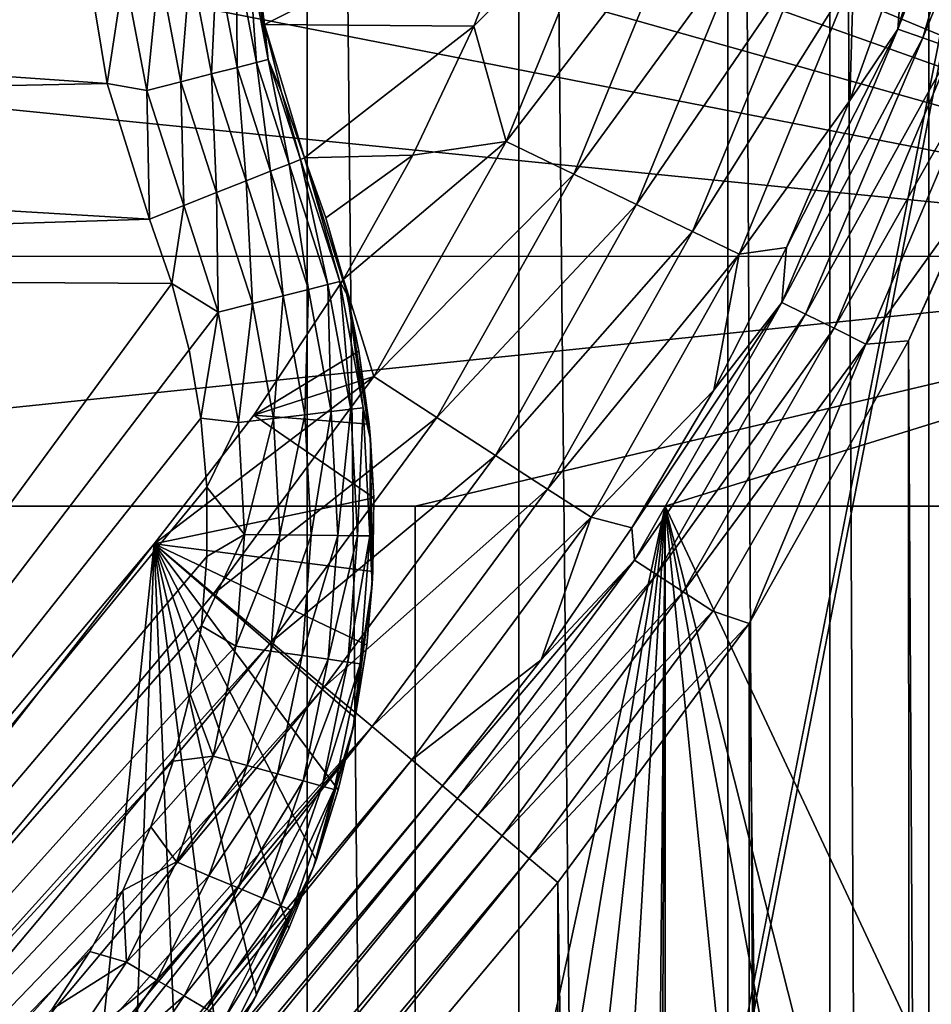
# Model space of a CAD drawing. Header units: metres. Extents: x -206 to 75, y -104 to 104.
# Tile 449 of 656: x -78.13 to -72.65, y 33.09 to 39. Entities that reach past the tile are written whole.
import ezdxf

# ---------------------------------------------------------------- set-up
doc = ezdxf.new("R2010")
doc.units = ezdxf.units.M
doc.layers.add('solid_01_1-CONSUMER_THERM_B_125288', color=7, linetype='CONTINUOUS')

msp = doc.modelspace()

# ---------------------------------------------------------------- linework, layer by layer
at = {"layer": 'solid_01_1-CONSUMER_THERM_B_125288'}
for points in [[(-93.358711, -67.339516), (-65.514557, 74.985474), (-65.493088, -75.014526)], [(-93.358711, -67.339516), (-93.257065, -66.795311), (-65.514557, 74.985474)], [(-93.276108, 66.204689), (-65.514557, 74.985474), (-93.257141, -66.241692)], [(-93.257065, -66.795311), (-93.257141, -66.241692), (-65.514557, 74.985474)], [(-76.404617, 63.580017, 75.400002), (-88.735176, 39.029461, 75.400002), (-88.551651, 38.265007, 75.400002)], [(-76.404617, 63.580017, 75.400002), (-88.551651, 38.265007, 75.400002), (-76.395485, -63.61998, 75.400002)], [(-76.404617, 63.580017, 75.400002), (-76.395485, -63.61998, 75.400002), (-75.124222, -63.529644, 75.400002)], [(-75.133339, 63.489864, 75.400002), (-76.404617, 63.580017, 75.400002), (-75.124222, -63.529644, 75.400002)], [(-75.133339, 63.489864, 75.400002), (-75.124222, -63.529644, 75.400002), (-73.868263, -63.257675, 75.400002)], [(-73.877342, 63.218079, 75.400002), (-75.133339, 63.489864, 75.400002), (-73.868263, -63.257675, 75.400002)], [(-73.877342, 63.218079, 75.400002), (-73.868263, -63.257675, 75.400002), (-73.256706, -63.054668, 75.400002)], [(-73.265755, 63.01516, 75.400002), (-73.877342, 63.218079, 75.400002), (-73.256706, -63.054668, 75.400002)], [(-73.265755, 63.01516, 75.400002), (-73.256706, -63.054668, 75.400002), (-72.66156, -62.808571, 75.400002)], [(-72.670578, 62.769146, 75.400002), (-73.265755, 63.01516, 75.400002), (-72.66156, -62.808571, 75.400002)], [(-72.670578, 62.769146, 75.400002), (-72.66156, -62.808571, 75.400002), (-71.532875, -62.192875, 75.400002)], [(-71.541809, 62.153614, 75.400002), (-72.670578, 62.769146, 75.400002), (-71.532875, -62.192875, 75.400002)], [(-69.403969, 54.580521, 72.400002), (-69.402748, 37.580521, 72.400002), (-85.112862, 44.809135, 72.400002)], [(-69.402748, 37.580521, 72.400002), (-84.309708, 43.768822, 72.400002), (-85.112862, 44.809135, 72.400002)], [(-69.402748, 37.580521, 72.400002), (-83.636627, 42.640694, 72.400002), (-84.309708, 43.768822, 72.400002)], [(-69.402748, 37.580521, 72.400002), (-83.102669, 41.439949, 72.400002), (-83.636627, 42.640694, 72.400002)], [(-69.402748, 37.580521, 72.400002), (-82.715736, 40.184097, 72.400002), (-83.102669, 41.439949, 72.400002)], [(-72.81884, 39.421188, 2.071429), (-72.854965, 38.944256, 1.8802), (-72.358002, 40.655724, 1.8802)], [(-72.203255, 40.620586, 1.720235), (-72.358002, 40.655724, 1.8802), (-72.854965, 38.944256, 1.8802)], [(-72.70546, 38.891045, 1.720235), (-72.203255, 40.620586, 1.720235), (-72.854965, 38.944256, 1.8802)], [(-72.017509, 40.578415, 1.599859), (-72.203255, 40.620586, 1.720235), (-72.70546, 38.891045, 1.720235)], [(-72.526016, 38.827175, 1.599859), (-72.017509, 40.578415, 1.599859), (-72.70546, 38.891045, 1.720235)], [(-69.402748, 37.580521, 72.400002), (-82.481361, 38.89151, 72.400002), (-82.715736, 40.184097, 72.400002)], [(-76.658722, 38.972191, 3.5), (-75.088631, 39.758976, 3.5), (-76.76236, 39.802483, 3.5)], [(-76.76236, 39.802483, 3.5), (-76.727951, 39.385197, 12.5), (-76.65873, 38.972225, 12.5)], [(-76.658722, 38.972191, 3.5), (-76.76236, 39.802483, 3.5), (-76.65873, 38.972225, 12.5)], [(-76.658722, 38.972191, 3.5), (-75.402031, 38.961296, 3.5), (-75.088631, 39.758976, 3.5)], [(-74.592567, 39.769188, 3.45631), (-75.088631, 39.758976, 3.5), (-75.402031, 38.961296, 3.5)], [(-75.206879, 38.2701, 3.45631), (-74.592567, 39.769188, 3.45631), (-75.402031, 38.961296, 3.5)], [(-74.16523, 39.624195, 3.325905), (-74.592567, 39.769188, 3.45631), (-75.206879, 38.2701, 3.45631)], [(-74.80069, 38.073517, 3.325905), (-74.16523, 39.624195, 3.325905), (-75.206879, 38.2701, 3.45631)], [(-73.768539, 39.489597, 3.113388), (-74.16523, 39.624195, 3.325905), (-74.80069, 38.073517, 3.325905)], [(-74.423615, 37.891029, 3.113388), (-73.768539, 39.489597, 3.113388), (-74.80069, 38.073517, 3.325905)], [(-73.416489, 39.370152, 2.826262), (-73.768539, 39.489597, 3.113388), (-74.423615, 37.891029, 3.113388)], [(-77.604004, 38.617764, 13.5), (-77.742363, 39.467476, 13.5), (-87.791222, 39.327614, 13.5)], [(-77.500252, 39.288799, 13.475115), (-77.742363, 39.467476, 13.5), (-77.604004, 38.617764, 13.5)], [(-76.826195, 39.372936, 12.933833), (-76.944542, 39.358162, 13.123621), (-76.8228, 38.714287, 13.123731)], [(-76.707207, 38.743782, 12.93396), (-76.752762, 39.382099, 12.722247), (-76.826195, 39.372936, 12.933833)], [(-76.707207, 38.743782, 12.93396), (-76.826195, 39.372936, 12.933833), (-76.8228, 38.714287, 13.123731)], [(-76.752762, 39.382099, 12.722247), (-76.635483, 38.762085, 12.722384), (-76.727951, 39.385197, 12.5)], [(-76.707207, 38.743782, 12.93396), (-76.635483, 38.762085, 12.722384), (-76.752762, 39.382099, 12.722247)], [(-76.635483, 38.762085, 12.722384), (-76.65873, 38.972225, 12.5), (-76.727951, 39.385197, 12.5)], [(-74.088989, 37.729084, 2.826262), (-73.416489, 39.370152, 2.826262), (-74.423615, 37.891029, 3.113388)], [(-73.121521, 39.270069, 2.474663), (-73.416489, 39.370152, 2.826262), (-74.088989, 37.729084, 2.826262)], [(-72.81884, 39.421188, 2.071429), (-73.142349, 38.515949, 2.071429), (-72.854965, 38.944256, 1.8802)], [(-73.121521, 39.270069, 2.474663), (-73.142349, 38.515949, 2.071429), (-72.81884, 39.421188, 2.071429)], [(-77.604004, 38.617764, 13.5), (-87.791222, 39.327614, 13.5), (-87.572517, 38.410862, 13.5)], [(-77.29026, 39.31501, 13.401237), (-77.500252, 39.288799, 13.475115), (-77.365486, 38.575813, 13.475146)], [(-77.160423, 38.628139, 13.401298), (-77.29026, 39.31501, 13.401237), (-77.365486, 38.575813, 13.475146)], [(-77.101868, 39.338528, 13.282076), (-77.29026, 39.31501, 13.401237), (-77.160423, 38.628139, 13.401298)], [(-76.97644, 38.675083, 13.282164), (-77.101868, 39.338528, 13.282076), (-77.160423, 38.628139, 13.401298)], [(-76.944542, 39.358162, 13.123621), (-77.101868, 39.338528, 13.282076), (-76.97644, 38.675083, 13.282164)], [(-76.8228, 38.714287, 13.123731), (-76.944542, 39.358162, 13.123621), (-76.97644, 38.675083, 13.282164)], [(-77.365486, 38.575813, 13.475146), (-77.500252, 39.288799, 13.475115), (-77.604004, 38.617764, 13.5)], [(-73.808609, 37.593391, 2.474663), (-73.121521, 39.270069, 2.474663), (-74.088989, 37.729084, 2.826262)], [(-73.808609, 37.593391, 2.474663), (-73.142349, 38.515949, 2.071429), (-73.121521, 39.270069, 2.474663)], [(-76.635483, 38.762085, 12.722384), (-76.555206, 38.566494, 12.5), (-76.65873, 38.972225, 12.5)], [(-76.658722, 38.972191, 3.5), (-76.65873, 38.972225, 12.5), (-76.555206, 38.566494, 12.5)], [(-76.658722, 38.972191, 3.5), (-76.418091, 38.170849, 3.5), (-75.402031, 38.961296, 3.5)], [(-76.658722, 38.972191, 3.5), (-76.418091, 38.170849, 12.5), (-76.418091, 38.170849, 3.5)], [(-76.658722, 38.972191, 3.5), (-76.555206, 38.566494, 12.5), (-76.418091, 38.170849, 12.5)], [(-76.418091, 38.170849, 3.5), (-75.767967, 38.18816, 3.5), (-75.402031, 38.961296, 3.5)], [(-75.206879, 38.2701, 3.45631), (-75.402031, 38.961296, 3.5), (-75.767967, 38.18816, 3.5)], [(-73.523537, 37.63345, 2.071429), (-73.551071, 37.303669, 1.8802), (-72.854965, 38.944256, 1.8802)], [(-72.70546, 38.891045, 1.720235), (-72.854965, 38.944256, 1.8802), (-73.551071, 37.303669, 1.8802)], [(-73.142349, 38.515949, 2.071429), (-73.523537, 37.63345, 2.071429), (-72.854965, 38.944256, 1.8802)], [(-69.402748, 37.580521, 72.400002), (-82.402748, 37.579586, 72.400002), (-82.481361, 38.89151, 72.400002)], [(-73.408928, 37.233131, 1.720235), (-72.70546, 38.891045, 1.720235), (-73.551071, 37.303669, 1.8802)], [(-72.526016, 38.827175, 1.599859), (-72.70546, 38.891045, 1.720235), (-73.408928, 37.233131, 1.720235)], [(-73.238304, 37.148464, 1.599859), (-72.526016, 38.827175, 1.599859), (-73.408928, 37.233131, 1.720235)], [(-72.325737, 38.75589, 1.525184), (-72.526016, 38.827175, 1.599859), (-73.238304, 37.148464, 1.599859)], [(-76.707207, 38.743782, 12.93396), (-76.8228, 38.714287, 13.123731), (-76.621323, 38.090736, 13.12384)], [(-76.707207, 38.743782, 12.93396), (-76.510315, 38.134495, 12.934086), (-76.635483, 38.762085, 12.722384)], [(-76.707207, 38.743782, 12.93396), (-76.621323, 38.090736, 13.12384), (-76.510315, 38.134495, 12.934086)], [(-76.635483, 38.762085, 12.722384), (-76.510315, 38.134495, 12.934086), (-76.441414, 38.161652, 12.722521)], [(-76.635483, 38.762085, 12.722384), (-76.441414, 38.161652, 12.722521), (-76.555206, 38.566494, 12.5)], [(-73.047874, 37.053967, 1.525184), (-72.325737, 38.75589, 1.525184), (-73.238304, 37.148464, 1.599859)], [(-73.047874, 37.053967, 1.525184), (-72.389847, 37.966007, 1.5), (-72.325737, 38.75589, 1.525184)], [(-76.97644, 38.675083, 13.282164), (-77.160423, 38.628139, 13.401298), (-76.945518, 37.96294, 13.401358)], [(-76.8228, 38.714287, 13.123731), (-76.97644, 38.675083, 13.282164), (-76.76886, 38.032578, 13.282251)], [(-76.97644, 38.675083, 13.282164), (-76.945518, 37.96294, 13.401358), (-76.76886, 38.032578, 13.282251)], [(-76.8228, 38.714287, 13.123731), (-76.76886, 38.032578, 13.282251), (-76.621323, 38.090736, 13.12384)], [(-77.348358, 37.803955, 13.5), (-77.604004, 38.617764, 13.5), (-87.572517, 38.410862, 13.5)], [(-77.365486, 38.575813, 13.475146), (-77.604004, 38.617764, 13.5), (-77.348358, 37.803955, 13.5)], [(-77.160423, 38.628139, 13.401298), (-77.365486, 38.575813, 13.475146), (-77.142418, 37.885326, 13.475177)], [(-77.160423, 38.628139, 13.401298), (-77.142418, 37.885326, 13.475177), (-76.945518, 37.96294, 13.401358)], [(-77.365486, 38.575813, 13.475146), (-77.348358, 37.803955, 13.5), (-77.142418, 37.885326, 13.475177)], [(-76.555206, 38.566494, 12.5), (-76.441414, 38.161652, 12.722521), (-76.418091, 38.170849, 12.5)], [(-73.808609, 37.593391, 2.474663), (-73.523537, 37.63345, 2.071429), (-73.142349, 38.515949, 2.071429)], [(-77.348358, 37.803955, 13.5), (-87.572517, 38.410862, 13.5), (-87.500069, 37.481255, 13.5)], [(-76.395485, -63.61998, 75.400002), (-88.551651, 38.265007, 75.400002), (-88.489967, 37.481255, 75.400002)], [(-75.206879, 38.2701, 3.45631), (-75.767967, 38.18816, 3.5), (-76.183815, 37.444004, 3.5)], [(-76.001366, 36.858204, 3.45631), (-75.206879, 38.2701, 3.45631), (-76.183815, 37.444004, 3.5)], [(-74.80069, 38.073517, 3.325905), (-75.206879, 38.2701, 3.45631), (-76.001366, 36.858204, 3.45631)], [(-76.28936, 37.811096, 3.5), (-75.767967, 38.18816, 3.5), (-76.418091, 38.170849, 3.5)], [(-76.28936, 37.811096, 3.5), (-76.183815, 37.444004, 3.5), (-75.767967, 38.18816, 3.5)], [(-76.621323, 38.090736, 13.12384), (-76.393204, 37.381275, 13.123743), (-76.510315, 38.134495, 12.934086)], [(-76.510315, 38.134495, 12.934086), (-76.277512, 37.410385, 12.933973), (-76.441414, 38.161652, 12.722521)], [(-76.393204, 37.381275, 13.123743), (-76.277512, 37.410385, 12.933973), (-76.510315, 38.134495, 12.934086)], [(-76.441414, 38.161652, 12.722521), (-76.205719, 37.428448, 12.7224), (-76.418091, 38.170849, 12.5)], [(-76.277512, 37.410385, 12.933973), (-76.205719, 37.428448, 12.7224), (-76.441414, 38.161652, 12.722521)], [(-76.158585, 37.340557, 12.5), (-76.28936, 37.811096, 3.5), (-76.418091, 38.170849, 3.5)], [(-76.418091, 38.170849, 12.5), (-76.158585, 37.340557, 12.5), (-76.418091, 38.170849, 3.5)], [(-76.205719, 37.428448, 12.7224), (-76.158585, 37.340557, 12.5), (-76.418091, 38.170849, 12.5)], [(-76.76886, 38.032578, 13.282251), (-76.546974, 37.342583, 13.282173), (-76.621323, 38.090736, 13.12384)], [(-76.546974, 37.342583, 13.282173), (-76.393204, 37.381275, 13.123743), (-76.621323, 38.090736, 13.12384)], [(-75.622513, 36.613033, 3.325905), (-74.80069, 38.073517, 3.325905), (-76.001366, 36.858204, 3.45631)], [(-74.423615, 37.891029, 3.113388), (-74.80069, 38.073517, 3.325905), (-75.622513, 36.613033, 3.325905)], [(-76.945518, 37.96294, 13.401358), (-76.73111, 37.296253, 13.401304), (-76.76886, 38.032578, 13.282251)], [(-76.73111, 37.296253, 13.401304), (-76.546974, 37.342583, 13.282173), (-76.76886, 38.032578, 13.282251)], [(-77.142418, 37.885326, 13.475177), (-76.936356, 37.24461, 13.475149), (-76.945518, 37.96294, 13.401358)], [(-76.936356, 37.24461, 13.475149), (-76.73111, 37.296253, 13.401304), (-76.945518, 37.96294, 13.401358)], [(-73.047874, 37.053967, 1.525184), (-72.790161, 37.072842, 1.5), (-72.389847, 37.966007, 1.5)], [(-72.379196, -37.99649, 1.5), (-72.389847, 37.966007, 1.5), (-72.790161, 37.072842, 1.5)], [(-75.270821, 36.385445, 3.113388), (-74.423615, 37.891029, 3.113388), (-75.622513, 36.613033, 3.325905)], [(-74.088989, 37.729084, 2.826262), (-74.423615, 37.891029, 3.113388), (-75.270821, 36.385445, 3.113388)], [(-77.142418, 37.885326, 13.475177), (-77.348358, 37.803955, 13.5), (-77.214134, 37.417831, 13.5)], [(-77.142418, 37.885326, 13.475177), (-77.214134, 37.417831, 13.5), (-76.936356, 37.24461, 13.475149)], [(-77.214134, 37.417831, 13.5), (-77.348358, 37.803955, 13.5), (-87.500069, 37.481255, 13.5)], [(-76.158585, 37.340557, 12.5), (-76.183815, 37.444004, 3.5), (-76.28936, 37.811096, 3.5)], [(-74.958717, 36.183468, 2.826262), (-74.088989, 37.729084, 2.826262), (-75.270821, 36.385445, 3.113388)], [(-73.808609, 37.593391, 2.474663), (-74.088989, 37.729084, 2.826262), (-74.958717, 36.183468, 2.826262)], [(-74.697212, 36.01424, 2.474663), (-73.808609, 37.593391, 2.474663), (-74.958717, 36.183468, 2.826262)], [(-74.697212, 36.01424, 2.474663), (-73.960815, 36.777351, 2.071429), (-73.808609, 37.593391, 2.474663)], [(-73.523537, 37.63345, 2.071429), (-73.960815, 36.777351, 2.071429), (-73.551071, 37.303669, 1.8802)], [(-73.808609, 37.593391, 2.474663), (-73.960815, 36.777351, 2.071429), (-73.523537, 37.63345, 2.071429)], [(-69.402748, 37.580521, 69.400002), (-83.902641, 36.079479, 63.5), (-83.902748, 37.579479, 63.5)], [(-69.402748, 37.580521, 72.400002), (-69.402748, 37.580521, 69.400002), (-83.902748, 37.579479, 63.5)], [(-82.402748, 37.579586, 69.900002), (-69.402748, 37.580521, 72.400002), (-83.902748, 37.579479, 63.5)], [(-75.75264, 36.080067, 66.816208), (-83.902641, 36.079479, 63.5), (-69.402748, 37.580521, 69.400002)], [(-82.402748, 37.579586, 69.900002), (-82.402748, 37.579586, 72.400002), (-69.402748, 37.580521, 72.400002)], [(-75.75264, 36.080067, 66.816208), (-69.402748, 37.580521, 69.400002), (-74.25264, 36.080173, 67.426552)], [(-69.402748, 37.580521, 69.400002), (-69.402641, 36.080521, 69.400002), (-74.25264, 36.080173, 67.426552)], [(-76.395485, -63.61998, 75.400002), (-88.489967, 37.481255, 75.400002), (-88.489929, -37.518745, 75.400002)], [(-87.500061, 23.399422, 13.5), (-77.214134, 37.417831, 13.5), (-87.500069, 37.481255, 13.5)], [(-87.500061, 23.399422, 13.5), (-77.111137, 37.01849, 13.5), (-77.214134, 37.417831, 13.5)], [(-76.936356, 37.24461, 13.475149), (-77.214134, 37.417831, 13.5), (-77.111137, 37.01849, 13.5)], [(-76.001366, 36.858204, 3.45631), (-76.183815, 37.444004, 3.5), (-76.721306, 36.627151, 3.5)], [(-76.090973, 37.010967, 3.5), (-76.721306, 36.627151, 3.5), (-76.183815, 37.444004, 3.5)], [(-76.277512, 37.410385, 12.933973), (-76.139786, 36.662338, 12.933862), (-76.205719, 37.428448, 12.7224)], [(-76.205719, 37.428448, 12.7224), (-76.066292, 36.671017, 12.722278), (-76.158585, 37.340557, 12.5)], [(-76.139786, 36.662338, 12.933862), (-76.066292, 36.671017, 12.722278), (-76.205719, 37.428448, 12.7224)], [(-76.158585, 37.340557, 12.5), (-76.090973, 37.010967, 3.5), (-76.183815, 37.444004, 3.5)], [(-76.546974, 37.342583, 13.282173), (-76.415688, 36.629765, 13.282096), (-76.393204, 37.381275, 13.123743)], [(-76.415688, 36.629765, 13.282096), (-76.258232, 36.648354, 13.123646), (-76.393204, 37.381275, 13.123743)], [(-76.393204, 37.381275, 13.123743), (-76.258232, 36.648354, 13.123646), (-76.277512, 37.410385, 12.933973)], [(-76.258232, 36.648354, 13.123646), (-76.139786, 36.662338, 12.933862), (-76.277512, 37.410385, 12.933973)], [(-76.73111, 37.296253, 13.401304), (-76.60424, 36.607506, 13.40125), (-76.546974, 37.342583, 13.282173)], [(-76.60424, 36.607506, 13.40125), (-76.415688, 36.629765, 13.282096), (-76.546974, 37.342583, 13.282173)], [(-76.158585, 37.340557, 12.5), (-76.021866, 36.481468, 12.5), (-76.090973, 37.010967, 3.5)], [(-76.066292, 36.671017, 12.722278), (-76.021866, 36.481468, 12.5), (-76.158585, 37.340557, 12.5)], [(-74.452362, 35.951221, 2.071429), (-74.436539, 35.757046, 1.8802), (-73.551071, 37.303669, 1.8802)], [(-73.960815, 36.777351, 2.071429), (-74.452362, 35.951221, 2.071429), (-73.551071, 37.303669, 1.8802)], [(-73.408928, 37.233131, 1.720235), (-73.551071, 37.303669, 1.8802), (-74.436539, 35.757046, 1.8802)], [(-76.936356, 37.24461, 13.475149), (-77.111137, 37.01849, 13.5), (-77.041077, 36.609501, 13.5)], [(-76.936356, 37.24461, 13.475149), (-77.041077, 36.609501, 13.5), (-76.814407, 36.582695, 13.475121)], [(-76.936356, 37.24461, 13.475149), (-76.814407, 36.582695, 13.475121), (-76.73111, 37.296253, 13.401304)], [(-76.814407, 36.582695, 13.475121), (-76.60424, 36.607506, 13.40125), (-76.73111, 37.296253, 13.401304)], [(-74.303741, 35.670174, 1.720235), (-73.408928, 37.233131, 1.720235), (-74.436539, 35.757046, 1.8802)], [(-73.238304, 37.148464, 1.599859), (-73.408928, 37.233131, 1.720235), (-74.303741, 35.670174, 1.720235)], [(-74.144348, 35.565899, 1.599859), (-73.238304, 37.148464, 1.599859), (-74.303741, 35.670174, 1.720235)], [(-73.047874, 37.053967, 1.525184), (-73.238304, 37.148464, 1.599859), (-74.144348, 35.565899, 1.599859)], [(-72.77977, -37.1035, 1.5), (-72.790161, 37.072842, 1.5), (-73.748619, 35.375313, 1.5)], [(-73.047874, 37.053967, 1.525184), (-73.748619, 35.375313, 1.5), (-72.790161, 37.072842, 1.5)], [(-72.77977, -37.1035, 1.5), (-72.379196, -37.99649, 1.5), (-72.790161, 37.072842, 1.5)], [(-87.500061, 23.399422, 13.5), (-77.041077, 36.609501, 13.5), (-77.111137, 37.01849, 13.5)], [(-76.030357, 36.572605, 3.5), (-76.721306, 36.627151, 3.5), (-76.090973, 37.010967, 3.5)], [(-76.021866, 36.481468, 12.5), (-76.030357, 36.572605, 3.5), (-76.090973, 37.010967, 3.5)], [(-73.966446, 35.44952, 1.525184), (-73.047874, 37.053967, 1.525184), (-74.144348, 35.565899, 1.599859)], [(-73.966446, 35.44952, 1.525184), (-73.748619, 35.375313, 1.5), (-73.047874, 37.053967, 1.525184)], [(-76.001366, 36.858204, 3.45631), (-76.721306, 36.627151, 3.5), (-77.320404, 35.854122, 3.5)], [(-76.96389, 35.555058, 3.45631), (-76.001366, 36.858204, 3.45631), (-77.320404, 35.854122, 3.5)], [(-75.622513, 36.613033, 3.325905), (-76.001366, 36.858204, 3.45631), (-76.96389, 35.555058, 3.45631)], [(-74.697212, 36.01424, 2.474663), (-74.452362, 35.951221, 2.071429), (-73.960815, 36.777351, 2.071429)], [(-76.415688, 36.629765, 13.282096), (-76.377182, 35.905972, 13.282018), (-76.258232, 36.648354, 13.123646)], [(-76.377182, 35.905972, 13.282018), (-76.218658, 35.904152, 13.123549), (-76.258232, 36.648354, 13.123646)], [(-76.258232, 36.648354, 13.123646), (-76.218658, 35.904152, 13.123549), (-76.139786, 36.662338, 12.933862)], [(-76.218658, 35.904152, 13.123549), (-76.099419, 35.902782, 12.933749), (-76.139786, 36.662338, 12.933862)], [(-76.139786, 36.662338, 12.933862), (-76.099419, 35.902782, 12.933749), (-76.066292, 36.671017, 12.722278)], [(-76.099419, 35.902782, 12.933749), (-76.025452, 35.901936, 12.722157), (-76.066292, 36.671017, 12.722278)], [(-76.066292, 36.671017, 12.722278), (-76.025452, 35.901936, 12.722157), (-76.021866, 36.481468, 12.5)], [(-87.500061, 23.399422, 13.5), (-77.005096, 36.194607, 13.5), (-77.041077, 36.609501, 13.5)], [(-76.002197, 36.130489, 3.5), (-77.320404, 35.854122, 3.5), (-76.721306, 36.627151, 3.5)], [(-76.814407, 36.582695, 13.475121), (-77.041077, 36.609501, 13.5), (-77.005096, 36.194607, 13.5)], [(-76.618156, 35.265041, 3.325905), (-75.622513, 36.613033, 3.325905), (-76.96389, 35.555058, 3.45631)], [(-76.814407, 36.582695, 13.475121), (-76.778618, 35.910576, 13.475094), (-76.60424, 36.607506, 13.40125)], [(-76.778618, 35.910576, 13.475094), (-76.567009, 35.90815, 13.401196), (-76.60424, 36.607506, 13.40125)], [(-76.002197, 36.130489, 3.5), (-76.721306, 36.627151, 3.5), (-76.030357, 36.572605, 3.5)], [(-75.270821, 36.385445, 3.113388), (-75.622513, 36.613033, 3.325905), (-76.618156, 35.265041, 3.325905)], [(-76.60424, 36.607506, 13.40125), (-76.567009, 35.90815, 13.401196), (-76.415688, 36.629765, 13.282096)], [(-76.567009, 35.90815, 13.401196), (-76.377182, 35.905972, 13.282018), (-76.415688, 36.629765, 13.282096)], [(-76.814407, 36.582695, 13.475121), (-77.005096, 36.194607, 13.5), (-76.778618, 35.910576, 13.475094)], [(-76.021866, 36.481468, 12.5), (-76.002197, 36.130489, 3.5), (-76.030357, 36.572605, 3.5)], [(-76.025452, 35.901936, 12.722157), (-76.010803, 35.611641, 12.5), (-76.021866, 36.481468, 12.5)], [(-76.021866, 36.481468, 12.5), (-76.010803, 35.611641, 12.5), (-76.002197, 36.130489, 3.5)], [(-76.297218, 34.995819, 3.113388), (-75.270821, 36.385445, 3.113388), (-76.618156, 35.265041, 3.325905)], [(-74.958717, 36.183468, 2.826262), (-75.270821, 36.385445, 3.113388), (-76.297218, 34.995819, 3.113388)], [(-87.500061, 23.399422, 13.5), (-77.003792, 35.777729, 13.5), (-77.005096, 36.194607, 13.5)], [(-76.778618, 35.910576, 13.475094), (-77.005096, 36.194607, 13.5), (-77.003792, 35.777729, 13.5)], [(-76.012405, 34.756897, 2.826262), (-74.958717, 36.183468, 2.826262), (-76.297218, 34.995819, 3.113388)], [(-74.697212, 36.01424, 2.474663), (-74.958717, 36.183468, 2.826262), (-76.012405, 34.756897, 2.826262)], [(-76.006744, 35.687511, 3.5), (-77.320404, 35.854122, 3.5), (-76.002197, 36.130489, 3.5)], [(-76.010803, 35.611641, 12.5), (-76.006744, 35.687511, 3.5), (-76.002197, 36.130489, 3.5)], [(-82.402641, 36.079586, 69.900002), (-83.902641, 36.079479, 63.5), (-75.75264, 36.080067, 66.816208)], [(-82.402641, 36.079586, 69.900002), (-75.75264, 36.080067, 66.816208), (-75.75264, 36.080067, 72.400002)], [(-82.402641, 36.079586, 72.400002), (-75.75264, 36.080067, 72.400002), (-75.752144, 29.163366, 72.400002)], [(-82.402641, 36.079586, 69.900002), (-75.75264, 36.080067, 72.400002), (-82.402641, 36.079586, 72.400002)], [(-82.402641, 36.079586, 72.400002), (-75.752144, 29.163366, 72.400002), (-76.46405, 28.970667, 72.400002)], [(-82.402641, 36.079586, 72.400002), (-76.46405, 28.970667, 72.400002), (-77.131508, 28.65802, 72.400002)], [(-82.402641, 36.079586, 72.400002), (-77.131508, 28.65802, 72.400002), (-77.735168, 28.23457, 72.400002)], [(-82.402641, 36.079586, 72.400002), (-77.735168, 28.23457, 72.400002), (-78.256683, 27.712975, 72.400002)], [(-75.75264, 36.080067, 66.816208), (-74.25264, 36.080173, 67.426552), (-75.752144, 29.163366, 66.816208)], [(-75.75264, 36.080067, 72.400002), (-75.752144, 29.163366, 66.816208), (-75.752144, 29.163366, 67.400002)], [(-75.75264, 36.080067, 72.400002), (-75.752144, 29.163366, 67.400002), (-75.752144, 29.163366, 72.400002)], [(-75.75264, 36.080067, 72.400002), (-75.75264, 36.080067, 66.816208), (-75.752144, 29.163366, 66.816208)], [(-74.25264, 36.080173, 67.426552), (-75.378883, 29.213331, 66.968086), (-75.752144, 29.163366, 66.816208)], [(-74.25264, 36.080173, 67.426552), (-75.002151, 29.230562, 67.121376), (-75.378883, 29.213331, 66.968086)], [(-74.25264, 36.080173, 67.426552), (-74.658463, 29.216196, 67.261223), (-75.002151, 29.230562, 67.121376)], [(-74.25264, 36.080173, 67.426552), (-74.317085, 29.174555, 67.400002), (-74.658463, 29.216196, 67.261223)], [(-74.284744, 29.169186, 67.413284), (-74.317085, 29.174555, 67.400002), (-74.25264, 36.080173, 67.426552)], [(-74.284744, 29.169186, 67.413284), (-74.25264, 36.080173, 67.426552), (-74.252144, 29.163473, 67.426552)], [(-69.402641, 36.080521, 72.400002), (-74.25264, 36.080173, 67.426552), (-69.402641, 36.080521, 69.400002)], [(-74.25264, 36.080173, 72.400002), (-74.25264, 36.080173, 67.426552), (-69.402641, 36.080521, 72.400002)], [(-74.25264, 36.080173, 72.400002), (-69.402641, 36.080521, 72.400002), (-69.401901, 25.730522, 72.400002)], [(-74.252144, 29.163473, 72.400002), (-74.252144, 29.163473, 67.426552), (-74.25264, 36.080173, 67.426552)], [(-74.25264, 36.080173, 72.400002), (-74.252144, 29.163473, 72.400002), (-74.25264, 36.080173, 67.426552)], [(-74.25264, 36.080173, 72.400002), (-72.26899, 28.234961, 72.400002), (-72.872711, 28.658325, 72.400002)], [(-74.25264, 36.080173, 72.400002), (-69.401901, 25.730522, 72.400002), (-72.26899, 28.234961, 72.400002)], [(-74.25264, 36.080173, 72.400002), (-72.872711, 28.658325, 72.400002), (-73.540215, 28.970877, 72.400002)], [(-74.25264, 36.080173, 72.400002), (-73.540215, 28.970877, 72.400002), (-74.252144, 29.163473, 72.400002)], [(-75.773766, 34.556713, 2.474663), (-74.697212, 36.01424, 2.474663), (-76.012405, 34.756897, 2.826262)], [(-75.773766, 34.556713, 2.474663), (-74.99614, 35.158493, 2.071429), (-74.697212, 36.01424, 2.474663)], [(-74.697212, 36.01424, 2.474663), (-74.99614, 35.158493, 2.071429), (-74.452362, 35.951221, 2.071429)], [(-74.452362, 35.951221, 2.071429), (-74.99614, 35.158493, 2.071429), (-74.436539, 35.757046, 1.8802)], [(-76.778618, 35.910576, 13.475094), (-77.003792, 35.777729, 13.5), (-77.037132, 35.36277, 13.5)], [(-76.778618, 35.910576, 13.475094), (-77.037132, 35.36277, 13.5), (-76.829582, 35.239422, 13.475066)], [(-76.778618, 35.910576, 13.475094), (-76.829582, 35.239422, 13.475066), (-76.567009, 35.90815, 13.401196)], [(-76.829582, 35.239422, 13.475066), (-76.620056, 35.209797, 13.401142), (-76.567009, 35.90815, 13.401196)], [(-76.567009, 35.90815, 13.401196), (-76.620056, 35.209797, 13.401142), (-76.377182, 35.905972, 13.282018)], [(-76.620056, 35.209797, 13.401142), (-76.432091, 35.18322, 13.28194), (-76.377182, 35.905972, 13.282018)], [(-76.377182, 35.905972, 13.282018), (-76.432091, 35.18322, 13.28194), (-76.218658, 35.904152, 13.123549)], [(-76.432091, 35.18322, 13.28194), (-76.275146, 35.16103, 13.123451), (-76.218658, 35.904152, 13.123549)], [(-76.218658, 35.904152, 13.123549), (-76.275146, 35.16103, 13.123451), (-76.099419, 35.902782, 12.933749)], [(-76.275146, 35.16103, 13.123451), (-76.157097, 35.144341, 12.933637), (-76.099419, 35.902782, 12.933749)], [(-76.099419, 35.902782, 12.933749), (-76.157097, 35.144341, 12.933637), (-76.025452, 35.901936, 12.722157)], [(-76.157097, 35.144341, 12.933637), (-76.08387, 35.133987, 12.722034), (-76.025452, 35.901936, 12.722157)], [(-76.025452, 35.901936, 12.722157), (-76.08387, 35.133987, 12.722034), (-76.010803, 35.611641, 12.5)], [(-77.320404, 35.854122, 3.5), (-85.470123, 26.13884, 3.5), (-85.112198, 25.838587, 3.455959)], [(-77.757423, 31.727854, 3.5), (-85.470123, 26.13884, 3.5), (-77.320404, 35.854122, 3.5)], [(-76.96389, 35.555058, 3.45631), (-77.320404, 35.854122, 3.5), (-85.112198, 25.838587, 3.455959)], [(-77.456192, 32.052174, 3.5), (-77.757423, 31.727854, 3.5), (-77.320404, 35.854122, 3.5)], [(-77.456192, 32.052174, 3.5), (-77.320404, 35.854122, 3.5), (-77.179291, 32.398365, 3.5)], [(-76.0439, 35.24654, 3.5), (-77.320404, 35.854122, 3.5), (-76.006744, 35.687511, 3.5)], [(-76.113525, 34.809166, 3.5), (-77.320404, 35.854122, 3.5), (-76.0439, 35.24654, 3.5)], [(-76.215294, 34.377884, 3.5), (-77.320404, 35.854122, 3.5), (-76.113525, 34.809166, 3.5)], [(-76.348412, 33.955837, 3.5), (-77.320404, 35.854122, 3.5), (-76.215294, 34.377884, 3.5)], [(-76.512375, 33.54454, 3.5), (-77.320404, 35.854122, 3.5), (-76.348412, 33.955837, 3.5)], [(-76.706436, 33.146049, 3.5), (-77.320404, 35.854122, 3.5), (-76.512375, 33.54454, 3.5)], [(-76.929031, 32.763527, 3.5), (-77.320404, 35.854122, 3.5), (-76.706436, 33.146049, 3.5)], [(-77.179291, 32.398365, 3.5), (-77.320404, 35.854122, 3.5), (-76.929031, 32.763527, 3.5)], [(-87.500061, 23.399422, 13.5), (-77.037132, 35.36277, 13.5), (-77.003792, 35.777729, 13.5)], [(-75.589882, 34.402462, 2.071429), (-75.498901, 34.326145, 1.8802), (-74.436539, 35.757046, 1.8802)], [(-74.99614, 35.158493, 2.071429), (-75.589882, 34.402462, 2.071429), (-74.436539, 35.757046, 1.8802)], [(-74.303741, 35.670174, 1.720235), (-74.436539, 35.757046, 1.8802), (-75.498901, 34.326145, 1.8802)], [(-76.010803, 35.611641, 12.5), (-76.0439, 35.24654, 3.5), (-76.006744, 35.687511, 3.5)], [(-75.377327, 34.224159, 1.720235), (-74.303741, 35.670174, 1.720235), (-75.498901, 34.326145, 1.8802)], [(-74.144348, 35.565899, 1.599859), (-74.303741, 35.670174, 1.720235), (-75.377327, 34.224159, 1.720235)], [(-76.010803, 35.611641, 12.5), (-76.125648, 34.749352, 12.5), (-76.0439, 35.24654, 3.5)], [(-76.08387, 35.133987, 12.722034), (-76.125648, 34.749352, 12.5), (-76.010803, 35.611641, 12.5)], [(-76.618156, 35.265041, 3.325905), (-76.96389, 35.555058, 3.45631), (-85.112198, 25.838587, 3.455959)], [(-75.2314, 34.101746, 1.599859), (-74.144348, 35.565899, 1.599859), (-75.377327, 34.224159, 1.720235)], [(-73.966446, 35.44952, 1.525184), (-74.144348, 35.565899, 1.599859), (-75.2314, 34.101746, 1.599859)], [(-75.068527, 33.965118, 1.525184), (-73.966446, 35.44952, 1.525184), (-75.2314, 34.101746, 1.599859)], [(-75.068527, 33.965118, 1.525184), (-73.748619, 35.375313, 1.5), (-73.966446, 35.44952, 1.525184)], [(-87.500061, 23.399422, 13.5), (-77.104729, 34.952816, 13.5), (-77.037132, 35.36277, 13.5)], [(-76.829582, 35.239422, 13.475066), (-77.037132, 35.36277, 13.5), (-77.104729, 34.952816, 13.5)], [(-75.068527, 33.965118, 1.525184), (-74.897667, 33.821796, 1.5), (-73.748619, 35.375313, 1.5)], [(-73.738663, -35.406456, 1.5), (-73.748619, 35.375313, 1.5), (-74.897667, 33.821796, 1.5)], [(-73.738663, -35.406456, 1.5), (-72.77977, -37.1035, 1.5), (-73.748619, 35.375313, 1.5)], [(-76.618156, 35.265041, 3.325905), (-85.112198, 25.838587, 3.455959), (-84.766876, 25.548914, 3.325387)], [(-76.297218, 34.995819, 3.113388), (-76.618156, 35.265041, 3.325905), (-84.766876, 25.548914, 3.325387)], [(-76.829582, 35.239422, 13.475066), (-77.104729, 34.952816, 13.5), (-76.966454, 34.580387, 13.475039)], [(-76.829582, 35.239422, 13.475066), (-76.966454, 34.580387, 13.475039), (-76.620056, 35.209797, 13.401142)], [(-76.125648, 34.749352, 12.5), (-76.113525, 34.809166, 3.5), (-76.0439, 35.24654, 3.5)], [(-76.966454, 34.580387, 13.475039), (-76.762489, 34.524055, 13.401088), (-76.620056, 35.209797, 13.401142)], [(-76.620056, 35.209797, 13.401142), (-76.762489, 34.524055, 13.401088), (-76.432091, 35.18322, 13.28194)], [(-76.762489, 34.524055, 13.401088), (-76.579521, 34.47353, 13.281862), (-76.432091, 35.18322, 13.28194)], [(-76.432091, 35.18322, 13.28194), (-76.579521, 34.47353, 13.281862), (-76.275146, 35.16103, 13.123451)], [(-76.579521, 34.47353, 13.281862), (-76.42675, 34.431339, 13.123353), (-76.275146, 35.16103, 13.123451)], [(-76.275146, 35.16103, 13.123451), (-76.42675, 34.431339, 13.123353), (-76.157097, 35.144341, 12.933637)], [(-76.42675, 34.431339, 13.123353), (-76.311852, 34.399609, 12.933524), (-76.157097, 35.144341, 12.933637)], [(-76.157097, 35.144341, 12.933637), (-76.311852, 34.399609, 12.933524), (-76.08387, 35.133987, 12.722034)], [(-76.311852, 34.399609, 12.933524), (-76.240593, 34.379929, 12.721913), (-76.08387, 35.133987, 12.722034)], [(-76.08387, 35.133987, 12.722034), (-76.240593, 34.379929, 12.721913), (-76.125648, 34.749352, 12.5)], [(-75.773766, 34.556713, 2.474663), (-75.589882, 34.402462, 2.071429), (-74.99614, 35.158493, 2.071429)], [(-76.297218, 34.995819, 3.113388), (-84.766876, 25.548914, 3.325387), (-84.446335, 25.280025, 3.112886)], [(-76.012405, 34.756897, 2.826262), (-76.297218, 34.995819, 3.113388), (-84.446335, 25.280025, 3.112886)], [(-87.500061, 23.399422, 13.5), (-77.206123, 34.549885, 13.5), (-77.104729, 34.952816, 13.5)], [(-76.966454, 34.580387, 13.475039), (-77.104729, 34.952816, 13.5), (-77.206123, 34.549885, 13.5)], [(-76.012405, 34.756897, 2.826262), (-84.446335, 25.280025, 3.112886), (-84.161865, 25.041395, 2.825941)], [(-76.012405, 34.756897, 2.826262), (-84.161865, 25.041395, 2.825941), (-83.923485, 24.841431, 2.474663)], [(-75.773766, 34.556713, 2.474663), (-76.012405, 34.756897, 2.826262), (-83.923485, 24.841431, 2.474663)], [(-76.125648, 34.749352, 12.5), (-76.215294, 34.377884, 3.5), (-76.113525, 34.809166, 3.5)], [(-76.125648, 34.749352, 12.5), (-76.363968, 33.912735, 12.5), (-76.215294, 34.377884, 3.5)], [(-76.240593, 34.379929, 12.721913), (-76.363968, 33.912735, 12.5), (-76.125648, 34.749352, 12.5)], [(-76.966454, 34.580387, 13.475039), (-77.206123, 34.549885, 13.5), (-77.340927, 34.15601, 13.5)], [(-76.966454, 34.580387, 13.475039), (-77.340927, 34.15601, 13.5), (-77.186966, 33.944412, 13.475011)], [(-76.966454, 34.580387, 13.475039), (-77.186966, 33.944412, 13.475011), (-76.762489, 34.524055, 13.401088)], [(-87.500061, 23.399422, 13.5), (-77.340927, 34.15601, 13.5), (-77.206123, 34.549885, 13.5)], [(-75.773766, 34.556713, 2.474663), (-83.923485, 24.841431, 2.474663), (-83.739601, 24.687178, 2.071429)], [(-75.773766, 34.556713, 2.474663), (-83.739601, 24.687178, 2.071429), (-75.589882, 34.402462, 2.071429)], [(-77.186966, 33.944412, 13.475011), (-76.991951, 33.86232, 13.401033), (-76.762489, 34.524055, 13.401088)], [(-76.762489, 34.524055, 13.401088), (-76.991951, 33.86232, 13.401033), (-76.579521, 34.47353, 13.281862)], [(-76.991951, 33.86232, 13.401033), (-76.817017, 33.788681, 13.281785), (-76.579521, 34.47353, 13.281862)], [(-76.579521, 34.47353, 13.281862), (-76.817017, 33.788681, 13.281785), (-76.42675, 34.431339, 13.123353)], [(-75.589882, 34.402462, 2.071429), (-83.739601, 24.687178, 2.071429), (-83.648941, 24.611132, 1.880731)], [(-75.589882, 34.402462, 2.071429), (-83.648941, 24.611132, 1.880731), (-75.498901, 34.326145, 1.8802)], [(-76.817017, 33.788681, 13.281785), (-76.670959, 33.7272, 13.123256), (-76.42675, 34.431339, 13.123353)], [(-76.42675, 34.431339, 13.123353), (-76.670959, 33.7272, 13.123256), (-76.311852, 34.399609, 12.933524)], [(-76.670959, 33.7272, 13.123256), (-76.561119, 33.680962, 12.933412), (-76.311852, 34.399609, 12.933524)], [(-76.311852, 34.399609, 12.933524), (-76.561119, 33.680962, 12.933412), (-76.240593, 34.379929, 12.721913)], [(-76.561119, 33.680962, 12.933412), (-76.493004, 33.65229, 12.721791), (-76.240593, 34.379929, 12.721913)], [(-76.240593, 34.379929, 12.721913), (-76.493004, 33.65229, 12.721791), (-76.363968, 33.912735, 12.5)], [(-76.363968, 33.912735, 12.5), (-76.348412, 33.955837, 3.5), (-76.215294, 34.377884, 3.5)], [(-75.498901, 34.326145, 1.8802), (-83.648941, 24.611132, 1.880731), (-83.527451, 24.509216, 1.720659)], [(-75.377327, 34.224159, 1.720235), (-75.498901, 34.326145, 1.8802), (-83.527451, 24.509216, 1.720659)], [(-75.377327, 34.224159, 1.720235), (-83.527451, 24.509216, 1.720659), (-83.381584, 24.386854, 1.600154)], [(-75.2314, 34.101746, 1.599859), (-75.377327, 34.224159, 1.720235), (-83.381584, 24.386854, 1.600154)], [(-87.500061, 23.399422, 13.5), (-77.508278, 33.774185, 13.5), (-77.340927, 34.15601, 13.5)], [(-77.186966, 33.944412, 13.475011), (-77.340927, 34.15601, 13.5), (-77.508278, 33.774185, 13.5)], [(-75.2314, 34.101746, 1.599859), (-83.381584, 24.386854, 1.600154), (-83.21875, 24.250261, 1.525335)], [(-75.068527, 33.965118, 1.525184), (-75.2314, 34.101746, 1.599859), (-83.21875, 24.250261, 1.525335)], [(-75.068527, 33.965118, 1.525184), (-83.21875, 24.250261, 1.525335), (-83.047386, 24.106514, 1.5)], [(-75.068527, 33.965118, 1.525184), (-83.047386, 24.106514, 1.5), (-74.897667, 33.821796, 1.5)], [(-77.186966, 33.944412, 13.475011), (-77.508278, 33.774185, 13.5), (-77.487457, 33.342075, 13.474983)], [(-77.186966, 33.944412, 13.475011), (-77.487457, 33.342075, 13.474983), (-76.991951, 33.86232, 13.401033)], [(-76.363968, 33.912735, 12.5), (-76.512375, 33.54454, 3.5), (-76.348412, 33.955837, 3.5)], [(-76.363968, 33.912735, 12.5), (-76.720757, 33.11937, 12.5), (-76.512375, 33.54454, 3.5)], [(-76.493004, 33.65229, 12.721791), (-76.720757, 33.11937, 12.5), (-76.363968, 33.912735, 12.5)], [(-74.887978, -33.853535, 1.5), (-74.897667, 33.821796, 1.5), (-83.047386, 24.106514, 1.5)], [(-77.487457, 33.342075, 13.474983), (-77.304626, 33.235584, 13.40098), (-76.991951, 33.86232, 13.401033)], [(-76.991951, 33.86232, 13.401033), (-77.304626, 33.235584, 13.40098), (-76.817017, 33.788681, 13.281785)], [(-74.887978, -33.853535, 1.5), (-73.738663, -35.406456, 1.5), (-74.897667, 33.821796, 1.5)], [(-87.500061, 23.399422, 13.5), (-77.706635, 33.407997, 13.5), (-77.508278, 33.774185, 13.5)], [(-77.487457, 33.342075, 13.474983), (-77.508278, 33.774185, 13.5), (-77.706635, 33.407997, 13.5)], [(-77.304626, 33.235584, 13.40098), (-77.140633, 33.140064, 13.281707), (-76.817017, 33.788681, 13.281785)], [(-76.817017, 33.788681, 13.281785), (-77.140633, 33.140064, 13.281707), (-76.670959, 33.7272, 13.123256)], [(-77.140633, 33.140064, 13.281707), (-77.003716, 33.060314, 13.123158), (-76.670959, 33.7272, 13.123256)], [(-76.670959, 33.7272, 13.123256), (-77.003716, 33.060314, 13.123158), (-76.561119, 33.680962, 12.933412)], [(-77.003716, 33.060314, 13.123158), (-76.900757, 33.000343, 12.9333), (-76.561119, 33.680962, 12.933412)], [(-76.561119, 33.680962, 12.933412), (-76.900757, 33.000343, 12.9333), (-76.493004, 33.65229, 12.721791)], [(-76.900757, 33.000343, 12.9333), (-76.836922, 32.963161, 12.72167), (-76.493004, 33.65229, 12.721791)], [(-76.493004, 33.65229, 12.721791), (-76.836922, 32.963161, 12.72167), (-76.720757, 33.11937, 12.5)], [(-76.720757, 33.11937, 12.5), (-76.706436, 33.146049, 3.5), (-76.512375, 33.54454, 3.5)], [(-87.500061, 23.399422, 13.5), (-77.933899, 33.060818, 13.5), (-77.706635, 33.407997, 13.5)], [(-77.487457, 33.342075, 13.474983), (-77.706635, 33.407997, 13.5), (-77.933899, 33.060818, 13.5)], [(-77.487457, 33.342075, 13.474983), (-77.933899, 33.060818, 13.5), (-77.862946, 32.783379, 13.474956)], [(-77.487457, 33.342075, 13.474983), (-77.862946, 32.783379, 13.474956), (-77.304626, 33.235584, 13.40098)], [(-77.862946, 32.783379, 13.474956), (-77.695335, 32.654263, 13.400926), (-77.304626, 33.235584, 13.40098)], [(-77.304626, 33.235584, 13.40098), (-77.695335, 32.654263, 13.400926), (-77.140633, 33.140064, 13.281707)], [(-77.695335, 32.654263, 13.400926), (-77.545006, 32.538448, 13.28163), (-77.140633, 33.140064, 13.281707)], [(-77.140633, 33.140064, 13.281707), (-77.545006, 32.538448, 13.28163), (-77.003716, 33.060314, 13.123158)], [(-76.720757, 33.11937, 12.5), (-77.188522, 32.385937, 12.5), (-76.929031, 32.763527, 3.5)], [(-76.836922, 32.963161, 12.72167), (-77.188522, 32.385937, 12.5), (-76.720757, 33.11937, 12.5)], [(-76.720757, 33.11937, 12.5), (-76.929031, 32.763527, 3.5), (-76.706436, 33.146049, 3.5)]]:
    msp.add_3dface(points, dxfattribs=at)

doc.saveas('drawing.dxf')
